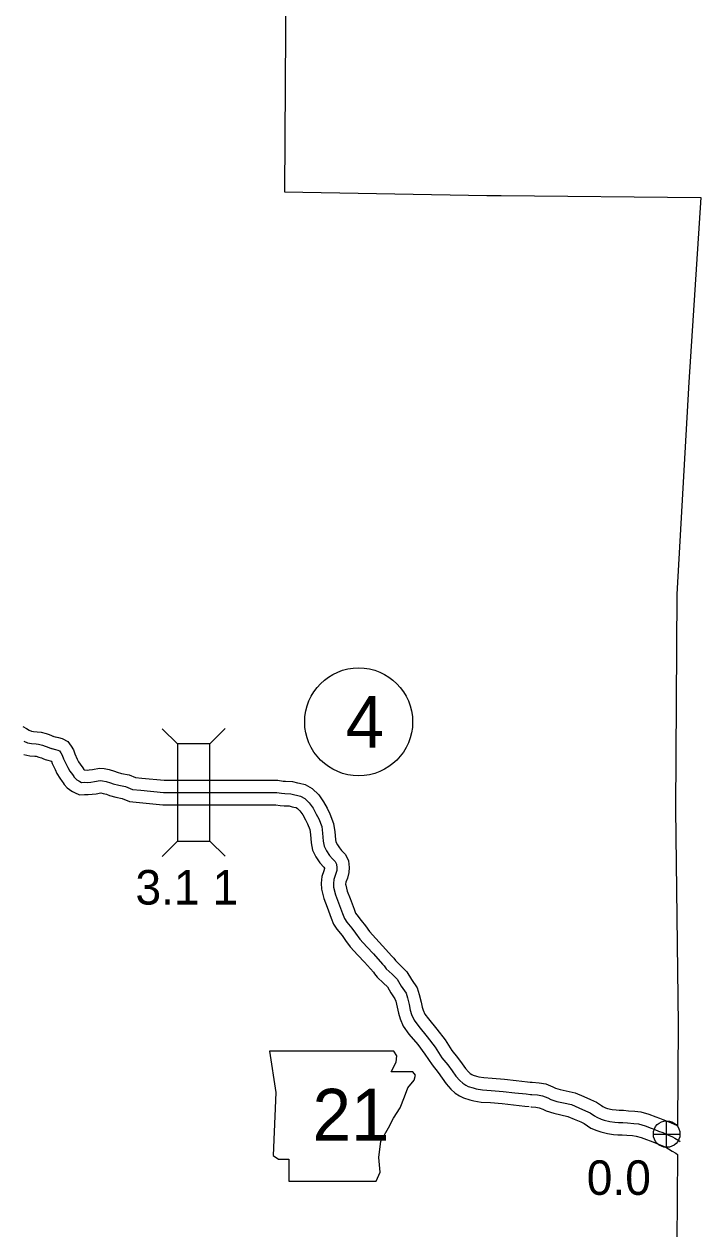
# Model space of a CAD drawing. Extents: x 31699 to 244310, y -8841 to 11474.
# Drawn here: x 138871 to 139423, y -3014 to -2031 of the extents above; entities that cross this region are included whole.
import ezdxf

# ---------------------------------------------------------------- set-up
doc = ezdxf.new("R2010")
doc.units = 0
for name, color, linetype in [('B_Logo', 7, 'Continuous'), ('G-ANNO-TEXT', 7, 'Continuous'), ('Level 21', 7, 'Continuous'), ('Level 55', 7, 'Continuous'), ('R_Border Notes', 7, 'Continuous'), ('R_Logo', 7, 'Continuous'), ('R_XS_EARTHWORK_STAGE1', 7, 'Continuous'), ('S_WALL', 7, 'Continuous'), ('S_WALL_ANNOT', 7, 'Continuous')]:
    doc.layers.add(name, color=color, linetype=linetype)

msp = doc.modelspace()

# ---------------------------------------------------------------- linework, layer by layer
at = {"layer": 'B_Logo'}
for points in [[(138870.37, -2615.96), (138873.51, -2617.34), (138876.78, -2618.12), (138880.37, -2618.3), (138882.44, -2618.62), (138885.57, -2619.47), (138887.9, -2620.26), (138889.44, -2620.72), (138891.44, -2621.64), (138893.91, -2622.37)], [(138891.44, -2621.64), (138896.3, -2622.93), (138898.24, -2623.36), (138899.59, -2624.07), (138900.61, -2625.52), (138901.72, -2627.5), (138902.84, -2630.42), (138904.93, -2634.92), (138906.18, -2637.64), (138908.04, -2640.54), (138910.09, -2643.31), (138911.05, -2644.89), (138911.26, -2645.22), (138912.69, -2646.8), (138913.57, -2647.52), (138914.25, -2647.97), (138915.19, -2648.55), (138916.14, -2649.07), (138917.48, -2649.65), (138919.81, -2649.53), (138922.68, -2649.68), (138924.95, -2649.43), (138927.94, -2649.04), (138932.66, -2648.21), (138934.59, -2648.31), (138937.47, -2648.92), (138941.03, -2649.92), (138943.38, -2650.88), (138947.8, -2652.06), (138953.36, -2653.15), (138958.94, -2655.38), (138965.69, -2656.12), (138984.26, -2657.96), (139076.7, -2657.9), (139080.64, -2658.56), (139083.32, -2658.7), (139088.12, -2659.01), (139091.47, -2659.75), (139092.88, -2660.05), (139096.09, -2660.86), (139099.53, -2662.8), (139103.2, -2666.33), (139106.29, -2670.75), (139108.91, -2675.51), (139110.92, -2679.41), (139113.31, -2685.65), (139114.08, -2690.98), (139114.6, -2697.65), (139115.41, -2701.57), (139117.35, -2705.48), (139119.69, -2709.24), (139122.21, -2712), (139124.32, -2714.16), (139125.37, -2716.41), (139125.69, -2719.28), (139125.53, -2721.42), (139124.66, -2724.78), (139123.27, -2728.81), (139122.8, -2732.23), (139122.99, -2735.16), (139124.58, -2741.41), (139127.1, -2747.85), (139130.4, -2756.67), (139132.02, -2760.71), (139133.74, -2763.55), (139137.76, -2768.42), (139140.91, -2772.63), (139144.41, -2777.51), (139150.13, -2783.74), (139155.58, -2789.58), (139163, -2797.92), (139164.23, -2799.37), (139166.01, -2801.67), (139170.7, -2806.12), (139174.78, -2810.25), (139178.22, -2815.93), (139182.06, -2821.6), (139183.27, -2825.25), (139184.64, -2830.91), (139185.53, -2835.36), (139186.66, -2838.95), (139188.62, -2843.52), (139192.39, -2848.73), (139199.41, -2857.08), (139205.71, -2865.44), (139211.41, -2874.15), (139216.19, -2880.07), (139219.69, -2884.94), (139222.64, -2889.16), (139225.84, -2892.7), (139228.28, -2895), (139230.78, -2896.48), (139232.87, -2897.65), (139236.83, -2898.84), (139239.37, -2899.46), (139244.46, -2900.36), (139251.6, -2900.82), (139261.42, -2901.63), (139270.78, -2902.72), (139280.14, -2903.74), (139283.61, -2904.14)], [(139283.61, -2904.14), (139284.74, -2904.12), (139289.22, -2904.5), (139293.3, -2905.22), (139297.8, -2906.94), (139300.16, -2908.16), (139305.19, -2909.8), (139310.55, -2911.03), (139316.98, -2912.44), (139323.1, -2915.06), (139328.55, -2917.36), (139332.38, -2919.09), (139335.76, -2921.43), (139337.65, -2922.73), (139341.22, -2924.26), (139343.77, -2925.08), (139348.32, -2926.19), (139352.27, -2926.72), (139355.41, -2926.99), (139358.94, -2927.06), (139362.82, -2927.38), (139367.76, -2927.69), (139371.57, -2928.15), (139377.07, -2929.64), (139382.04, -2931.55), (139384.86, -2932.76), (139388.09, -2934.04), (139391.51, -2935.24), (139396.15, -2937.22), (139399.52, -2938.76), (139401.27, -2939.79), (139404.44, -2941.74), (139405.61, -2942.45)]]:
    msp.add_lwpolyline(points, dxfattribs=at)
at = {"layer": 'G-ANNO-TEXT'}
msp.add_lwpolyline([(139070.79, -2868.78), (139075.87, -2902.62), (139073.61, -2953.94), (139078.12, -2956.76), (139086.58, -2956.76), (139086.58, -2974.8), (139157.64, -2974.8), (139161.02, -2967.47), (139159.89, -2955.63), (139161.59, -2942.1), (139167.79, -2931.38), (139171.74, -2923.49), (139177.38, -2915.03), (139180.76, -2906), (139183.58, -2898.67), (139188.65, -2892.47), (139189.78, -2888.52), (139187.53, -2885.7), (139170.04, -2885.7), (139173.99, -2877.81), (139174.56, -2872.73), (139172.22, -2868.83)], close=True, dxfattribs=at)
at = {"layer": 'Level 21'}
for p, q in [((139394.63, -2947.22), (139394.63, -2925.55)), ((139383.8, -2936.38), (139405.47, -2936.38))]:
    msp.add_line(p, q, dxfattribs=at)
msp.add_circle((139394.63, -2936.38), 10.83, dxfattribs=at)
at = {"layer": 'Level 55'}
for points in [[(138869.54, -2604.06), (138872.56, -2605.69), (138874.88, -2607.01), (138876.72, -2607.83), (138878.2, -2608.18), (138881.4, -2608.34), (138884.52, -2608.83), (138888.48, -2609.9), (138890.94, -2610.73), (138892.98, -2611.34), (138894.95, -2612.25), (138896.71, -2612.77)], [(138894, -2611.98), (138898.66, -2613.21), (138901.71, -2613.89), (138906.36, -2616.33), (138909.08, -2620.18), (138910.8, -2623.25), (138912.05, -2626.52), (138914, -2630.73), (138914.97, -2632.83), (138916.27, -2634.86), (138918.39, -2637.72), (138919.29, -2639.19), (138919.57, -2639.5), (138919.58, -2639.51), (138922.4, -2639.65), (138923.76, -2639.5), (138926.43, -2639.15), (138932.04, -2638.17), (138935.89, -2638.36), (138939.87, -2639.21), (138944.28, -2640.45), (138946.57, -2641.38), (138950.07, -2642.31), (138956.21, -2643.52), (138961.38, -2645.59), (138966.73, -2646.17), (138984.76, -2647.96), (139077.52, -2647.9), (139081.75, -2648.6), (139083.91, -2648.72), (139089.52, -2649.08), (139093.61, -2649.98), (139095.16, -2650.32), (139099.83, -2651.49), (139105.55, -2654.71), (139110.84, -2659.81), (139114.79, -2665.46), (139117.74, -2670.81), (139120.06, -2675.32), (139123.05, -2683.11), (139124.02, -2689.87), (139124.52, -2696.24), (139124.95, -2698.28), (139126.1, -2700.6), (139127.7, -2703.17), (139129.49, -2705.13), (139132.68, -2708.4), (139135.12, -2713.68), (139135.73, -2719.09), (139135.43, -2723.06), (139134.24, -2727.66), (139133.04, -2731.14), (139132.85, -2732.59), (139132.91, -2733.6), (139134.12, -2738.35), (139136.44, -2744.27), (139139.73, -2753.06), (139141, -2756.24), (139141.91, -2757.74), (139145.63, -2762.23), (139148.98, -2766.73), (139152.18, -2771.19), (139157.47, -2776.95), (139162.97, -2782.85), (139170.55, -2791.36), (139172.01, -2793.07), (139173.46, -2794.95), (139177.7, -2798.98), (139182.72, -2804.06), (139186.64, -2810.53), (139191.12, -2817.15), (139192.89, -2822.5), (139194.41, -2828.75), (139195.23, -2832.87), (139196.05, -2835.47), (139197.37, -2838.56), (139200.27, -2842.57), (139207.24, -2850.84), (139213.9, -2859.68), (139219.5, -2868.25), (139224.15, -2874.01), (139227.85, -2879.16), (139230.48, -2882.92), (139232.98, -2885.69), (139234.33, -2886.96), (139235.77, -2887.82), (139236.79, -2888.38), (139239.45, -2889.18), (139241.43, -2889.66), (139245.66, -2890.42), (139252.34, -2890.85), (139262.41, -2891.68), (139271.9, -2892.78), (139281.25, -2893.8), (139284.75, -2894.2)], [(138870.3, -2626.85), (138875.35, -2628.06), (138879.35, -2628.26), (138880.35, -2628.42), (138882.66, -2629.05), (138884.87, -2629.79), (138885.89, -2630.1), (138887.93, -2631.04), (138891.1, -2631.96)], [(138888.88, -2631.31), (138892.88, -2632.37), (138893.63, -2634.32), (138895.85, -2639.12), (138897.39, -2642.45), (138899.8, -2646.22), (138901.79, -2648.9), (138902.54, -2650.14), (138903.26, -2651.28), (138905.79, -2654.08), (138907.61, -2655.56), (138908.83, -2656.38), (138910.16, -2657.2), (138911.76, -2658.07), (138915.66, -2659.74), (138919.8, -2659.54), (138922.97, -2659.7), (138926.13, -2659.36), (138929.45, -2658.93), (138933.28, -2658.26), (138933.3, -2658.26), (138935.08, -2658.64), (138937.78, -2659.4), (138940.19, -2660.38), (138945.54, -2661.81), (138950.51, -2662.79), (138956.5, -2665.18), (138964.65, -2666.07), (138983.77, -2667.96), (139075.87, -2667.9), (139079.54, -2668.51), (139082.72, -2668.69), (139086.72, -2668.94), (139089.33, -2669.52), (139090.6, -2669.79), (139092.36, -2670.23), (139093.51, -2670.88), (139095.56, -2672.86), (139097.79, -2676.04), (139100.09, -2680.21), (139101.78, -2683.5), (139103.57, -2688.18), (139104.13, -2692.09), (139104.68, -2699.06), (139105.88, -2704.86), (139108.61, -2710.35), (139111.69, -2715.3), (139114.94, -2718.86), (139115.64, -2719.58), (139115.62, -2719.78), (139115.08, -2721.89), (139113.5, -2726.48), (139112.76, -2731.87), (139113.07, -2736.73), (139115.04, -2744.48), (139117.76, -2751.43), (139121.08, -2760.27), (139123.03, -2765.18), (139125.57, -2769.36), (139129.9, -2774.6), (139132.84, -2778.54), (139136.63, -2783.82), (139142.79, -2790.53), (139148.18, -2796.32), (139155.46, -2804.49), (139156.46, -2805.66), (139158.56, -2808.39), (139163.7, -2813.26), (139166.84, -2816.44), (139169.8, -2821.33), (139173, -2826.06), (139173.65, -2828.01), (139174.88, -2833.06), (139175.83, -2837.86), (139177.28, -2842.43), (139179.86, -2848.48), (139184.5, -2854.89), (139191.59, -2863.31), (139197.52, -2871.19), (139203.32, -2880.04), (139208.23, -2886.12), (139211.52, -2890.72), (139214.8, -2895.4), (139218.7, -2899.72), (139222.23, -2903.03), (139225.79, -2905.15), (139228.95, -2906.91), (139234.2, -2908.49), (139237.32, -2909.25), (139243.26, -2910.3), (139250.87, -2910.79), (139260.43, -2911.58), (139269.66, -2912.66), (139279.02, -2913.68), (139282.47, -2914.07)], [(139283.42, -2894.14), (139285.07, -2894.11), (139290.52, -2894.57), (139295.98, -2895.54), (139301.9, -2897.8), (139304.04, -2898.9), (139307.87, -2900.15), (139312.75, -2901.27), (139320.05, -2902.88), (139327.01, -2905.86), (139332.55, -2908.19), (139337.32, -2910.35), (139341.44, -2913.2), (139342.51, -2913.93), (139344.73, -2914.89), (139346.49, -2915.45), (139350.17, -2916.35), (139353.36, -2916.78), (139355.93, -2917), (139359.45, -2917.06), (139363.54, -2917.41), (139368.67, -2917.72), (139373.49, -2918.31), (139380.18, -2920.13), (139385.81, -2922.28), (139388.67, -2923.52), (139391.58, -2924.67), (139395.14, -2925.91), (139400.19, -2928.07), (139403.67, -2929.66)], [(139283.81, -2914.14), (139284.42, -2914.12), (139287.92, -2914.42), (139290.63, -2914.9), (139293.71, -2916.08), (139296.28, -2917.41), (139302.52, -2919.44), (139308.36, -2920.79), (139313.92, -2922.01), (139319.19, -2924.26), (139324.55, -2926.53), (139327.44, -2927.83), (139330.08, -2929.66), (139332.8, -2931.53), (139337.7, -2933.64), (139341.05, -2934.71), (139346.47, -2936.04), (139351.18, -2936.66), (139354.88, -2936.98), (139358.43, -2937.05), (139362.09, -2937.36), (139366.85, -2937.65), (139369.65, -2937.99), (139373.95, -2939.16), (139378.27, -2940.81), (139381.05, -2942.01), (139384.59, -2943.41), (139387.89, -2944.57), (139392.11, -2946.37), (139394.88, -2947.64), (139396.12, -2948.36), (139399.21, -2950.26), (139402.21, -2952.1), (139403.46, -2953.02)]]:
    msp.add_lwpolyline(points, dxfattribs=at)
at = {"layer": 'R_Border Notes'}
msp.add_circle((139143.46, -2600.34), 44, dxfattribs=at)
at = {"layer": 'R_Logo'}
for points in [[(139079.86, -1639.75), (139082.51, -1817.3), (139083.94, -1993.52), (139083.01, -2168.25), (139248, -2171.11), (139259.67, -2171.08), (139422.56, -2172.72), (139412.63, -2323.3), (139403, -2496.33), (139401.88, -2671.4), (139404.1, -2847), (139403.54, -2929.3)], [(139403.38, -2952.97), (139402.9, -3024.95), (139401.54, -3152.98)]]:
    msp.add_lwpolyline(points, dxfattribs=at)
at = {"layer": 'R_XS_EARTHWORK_STAGE1'}
for p, q in [((138995.71, -2618.36), (138983.26, -2605.92)), ((139022.11, -2618.34), (139034.55, -2605.88)), ((138995.77, -2697.56), (138983.33, -2710.01)), ((139022.17, -2697.54), (139034.62, -2709.97))]:
    msp.add_line(p, q, dxfattribs=at)
msp.add_lwpolyline([(138995.71, -2618.36), (138995.77, -2697.56), (139022.17, -2697.54), (139022.11, -2618.34)], close=True, dxfattribs=at)

# ---------------------------------------------------------------- texts
at = {"layer": 'G-ANNO-TEXT'}
msp.add_text('21', height=42.24, dxfattribs=at).set_placement((139105.81, -2941.75))
at = {"layer": 'R_Border Notes'}
msp.add_text('4', height=42.24, dxfattribs=at).set_placement((139132.86, -2621.49))
at = {"layer": 'S_WALL'}
msp.add_text('3.1 1', height=28.16, dxfattribs=at).set_placement((138961.41, -2749.29))
at = {"layer": 'S_WALL_ANNOT'}
msp.add_text('0.0', height=28.16, dxfattribs=at).set_placement((139329.45, -2986))

doc.saveas('drawing.dxf')
